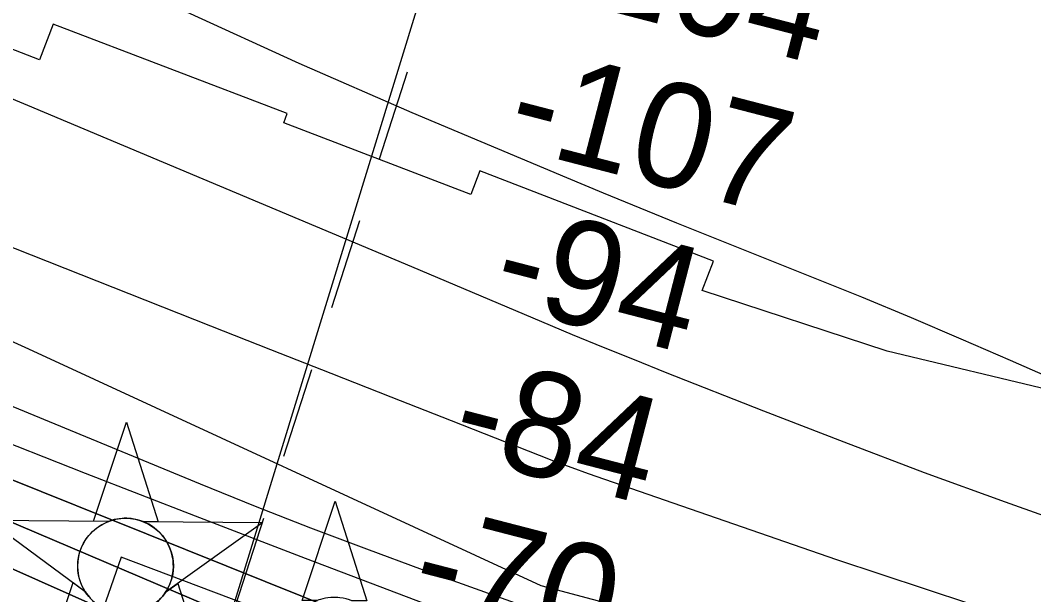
# Model space of a CAD drawing. Extents: x 3704301 to 3742427, y 506229 to 532009.
# Drawn here: x 3711526 to 3712174, y 519691 to 520058 of the extents above; entities that cross this region are included whole.
import ezdxf

# ---------------------------------------------------------------- set-up
doc = ezdxf.new("R2010")
doc.units = 0
for name, color, linetype in [('V-CHAN-DOCK', 7, 'Continuous'), ('V-CHAN-NAID', 7, 'Continuous'), ('V-RIVR-FERY', 7, 'Continuous'), ('V-RIVR-RANG', 7, 'Continuous'), ('V-RRAP-RVMT', 7, 'Continuous'), ('V-TOPO-DPTH', 7, 'Continuous'), ('V-TOPO-MAJR', 7, 'Continuous'), ('V-TOPO-MINR', 7, 'Continuous')]:
    doc.layers.add(name, color=color, linetype=linetype)

msp = doc.modelspace()

# ---------------------------------------------------------------- linework, layer by layer
at = {"layer": 'V-CHAN-DOCK'}
msp.add_lwpolyline([(3711515.04, 519368.54), (3711566.75, 519501.75), (3711604.54, 519601.4), (3711628.9, 519664.5), (3711716.54, 519630.18), (3711731.47, 519661.74), (3711630.33, 519699.84), (3711590.26, 519714.93), (3711578.83, 519681.89), (3711604.86, 519674.45), (3711555.14, 519545.25), (3711539.73, 519504.68), (3711491, 519376.99), (3711503.51, 519372.59), (3711515.04, 519368.54)], dxfattribs=at)
at = {"layer": 'V-CHAN-NAID'}
for points in [[(3711582.29, 519737.82), (3711572.7, 519737.89), (3711593.83, 519801.37), (3711614.05, 519737.59), (3711604.47, 519737.66), (3711602.89, 519738.24), (3711600.79, 519738.86), (3711598.75, 519739.31), (3711596.72, 519739.62), (3711595.55, 519739.73), (3711594.02, 519739.81), (3711592.29, 519739.81), (3711590.93, 519739.74), (3711589.02, 519739.54), (3711587.65, 519739.32), (3711585.87, 519738.94), (3711584.34, 519738.52), (3711583.31, 519738.19)], [(3711715.68, 519687.25), (3711706.09, 519687.32), (3711727.21, 519750.81), (3711747.44, 519687.03), (3711737.85, 519687.1), (3711736.27, 519687.67), (3711734.18, 519688.29), (3711732.14, 519688.75), (3711730.1, 519689.05), (3711728.94, 519689.17), (3711727.4, 519689.25), (3711725.68, 519689.25), (3711724.31, 519689.18), (3711722.4, 519688.98), (3711721.04, 519688.76), (3711719.25, 519688.37), (3711717.72, 519687.95), (3711716.69, 519687.62)], [(3711582.29, 519737.82), (3711505.8, 519738.36), (3711567.36, 519692.96), (3711566.25, 519694.87), (3711565.44, 519696.5), (3711564.62, 519698.47), (3711563.92, 519700.52), (3711563.56, 519701.84), (3711563.19, 519703.47), (3711562.95, 519704.91), (3711562.76, 519706.51), (3711562.65, 519708.25), (3711562.64, 519709.83), (3711562.75, 519711.9), (3711562.93, 519713.52), (3711563.32, 519715.72), (3711563.8, 519717.65), (3711564.41, 519719.53), (3711565.06, 519721.21), (3711565.79, 519722.8), (3711566.6, 519724.34), (3711567.66, 519726.07), (3711568.7, 519727.54), (3711569.7, 519728.81), (3711570.7, 519729.96), (3711572.01, 519731.29), (3711573.06, 519732.26), (3711574.77, 519733.66), (3711575.99, 519734.53), (3711577.67, 519735.6), (3711579.4, 519736.54), (3711580.85, 519737.23)], [(3711604.47, 519737.66), (3711680.96, 519737.12), (3711618.75, 519692.6), (3711619.67, 519694.09), (3711620.64, 519695.93), (3711621.36, 519697.52), (3711622.1, 519699.47), (3711622.64, 519701.26), (3711623.04, 519702.9), (3711623.4, 519704.91), (3711623.59, 519706.48), (3711623.71, 519708.68), (3711623.68, 519710.75), (3711623.49, 519712.97), (3711623.23, 519714.73), (3711622.74, 519716.96), (3711622.1, 519719.1), (3711621.35, 519721.08), (3711620.7, 519722.52), (3711619.69, 519724.44), (3711618.63, 519726.16), (3711617.42, 519727.86), (3711616.16, 519729.4), (3711614.88, 519730.77), (3711613.25, 519732.3), (3711611.51, 519733.71), (3711609.83, 519734.89), (3711607.94, 519736.02), (3711606.47, 519736.78)], [(3711600.72, 519679.69), (3711538.52, 519635.17), (3711559.65, 519698.65), (3711567.36, 519692.96), (3711568, 519692), (3711569.38, 519690.14), (3711570.6, 519688.72), (3711572.06, 519687.22), (3711573.45, 519685.97), (3711574.9, 519684.81), (3711576.31, 519683.83), (3711577.98, 519682.79), (3711579.7, 519681.88), (3711581.49, 519681.07), (3711582.94, 519680.51), (3711584.56, 519679.98), (3711586.79, 519679.42), (3711588.32, 519679.13), (3711590.35, 519678.87), (3711591.88, 519678.77), (3711593.75, 519678.75), (3711595.43, 519678.83), (3711597.14, 519679), (3711599.05, 519679.31)], [(3711618.75, 519692.6), (3711626.55, 519698.18), (3711646.77, 519634.4), (3711592.93, 519674.11), (3711600.72, 519679.69), (3711602.39, 519680.17), (3711604, 519680.73), (3711606.16, 519681.64), (3711607.9, 519682.52), (3711609.76, 519683.64), (3711611.5, 519684.85), (3711613.05, 519686.1), (3711614.34, 519687.26), (3711615.72, 519688.68), (3711616.93, 519690.09), (3711618.05, 519691.56)]]:
    msp.add_lwpolyline(points, close=True, dxfattribs=at)
msp.add_circle((3711593.18, 519709.28), 30.54, dxfattribs=at)
at = {"layer": 'V-RIVR-FERY'}
for points in [[(3711755.57, 519969.74), (3711773.47, 520025.23)], [(3711724.91, 519874.67), (3711742.8, 519930.15)], [(3711694.24, 519779.59), (3711712.14, 519835.07)], [(3711663.58, 519684.51), (3711681.47, 519740)]]:
    msp.add_lwpolyline(points, dxfattribs=at)
at = {"layer": 'V-RIVR-RANG'}
msp.add_line((3711538.86, 519283.05), (3711809.16, 520162.44), dxfattribs=at)
at = {"layer": 'V-RRAP-RVMT'}
for p, q in [((3711538.18, 520033.08), (3711414.03, 520080.5)), ((3711546.8, 520055.81), (3711538.18, 520033.08)), ((3711696.47, 519998.58), (3711546.8, 520055.81)), ((3711694.23, 519992.7), (3711696.47, 519998.58)), ((3711813.77, 519946.84), (3711694.23, 519992.7)), ((3711819.56, 519961.95), (3711813.77, 519946.84)), ((3711968.98, 519904.22), (3711819.56, 519961.95)), ((3711961.73, 519885.57), (3711968.98, 519904.22)), ((3712080.04, 519846.63), (3711961.73, 519885.57)), ((3712204.34, 519816.77), (3712080.04, 519846.63))]:
    msp.add_line(p, q, dxfattribs=at)
at = {"layer": 'V-TOPO-DPTH'}
for points in [[(3712985, 519357.78), (3712911.52, 519374.35), (3712837.85, 519390.1), (3712764.06, 519405.32), (3712687.32, 519420.7), (3712651.83, 519427.88), (3712616.36, 519435.15), (3712580.92, 519442.56), (3712545.49, 519450.05), (3711863.23, 519595.71), (3711858.33, 519596.82), (3711853.44, 519598.01), (3711848.59, 519599.34), (3711843.77, 519600.74), (3711838.98, 519602.28), (3711834.23, 519603.93), (3711829.54, 519605.72), (3711824.88, 519607.62), (3711402.36, 519787.49)], [(3711402.36, 519787.49), (3711824.88, 519607.62), (3711829.54, 519605.72), (3711834.23, 519603.93), (3711838.98, 519602.28), (3711843.77, 519600.74), (3711848.59, 519599.34), (3711853.44, 519598.01), (3711858.33, 519596.82), (3711863.23, 519595.71), (3712545.49, 519450.05), (3712580.92, 519442.56), (3712616.36, 519435.15), (3712651.83, 519427.88), (3712687.32, 519420.7), (3712764.06, 519405.32), (3712837.85, 519390.1), (3712911.52, 519374.35), (3712985, 519357.78)], [(3713061.32, 519371.89), (3712672.7, 519443.84), (3712646.46, 519448.79), (3712620.26, 519453.89), (3712594.09, 519459.17), (3712567.95, 519464.59), (3712147.13, 519553.49), (3712095.8, 519564.98), (3712044.68, 519577.29), (3711993.87, 519590.83), (3711943.27, 519605.18), (3711903.62, 519616.95), (3711873.15, 519626.46), (3711842.87, 519636.54), (3711812.88, 519647.46), (3711783.09, 519658.95), (3711606.49, 519729.91), (3711516.37, 519766.09)], [(3713061.32, 519371.89), (3712672.7, 519443.84), (3712646.46, 519448.79), (3712620.26, 519453.89), (3712594.09, 519459.17), (3712567.95, 519464.59), (3712147.13, 519553.49), (3712095.8, 519564.98), (3712044.68, 519577.29), (3711993.87, 519590.83), (3711943.27, 519605.18), (3711903.62, 519616.95), (3711873.15, 519626.46), (3711842.87, 519636.54), (3711812.88, 519647.46), (3711783.09, 519658.95), (3711606.49, 519729.91), (3711516.37, 519766.09)], [(3712431.36, 519451.15), (3711841.92, 519585.85), (3711836.07, 519587.27), (3711830.25, 519588.79), (3711824.47, 519590.47), (3711818.71, 519592.25), (3711752.5, 519613.71), (3711713.89, 519626.9), (3711675.59, 519640.9), (3711637.75, 519656.1), (3711600.22, 519672.11), (3711494.34, 519719.27)], [(3711494.34, 519719.27), (3711600.22, 519672.11), (3711637.75, 519656.1), (3711675.59, 519640.9), (3711713.89, 519626.9), (3711752.5, 519613.71), (3711818.71, 519592.25), (3711824.47, 519590.47), (3711830.25, 519588.79), (3711836.07, 519587.27), (3711841.92, 519585.85), (3712431.36, 519451.15)]]:
    msp.add_lwpolyline(points, dxfattribs=at)
at = {"layer": 'V-TOPO-MAJR'}
for points in [[(3711632.08, 520063.65), (3711703.87, 520030.97), (3711776.2, 519999.42), (3711874.91, 519957.78), (3711898.32, 519947.99), (3711921.76, 519938.29), (3711945.27, 519928.74), (3711968.81, 519919.28), (3712031.55, 519894.28), (3712063.47, 519881.35), (3712095.3, 519868.19), (3712126.98, 519854.68), (3712158.56, 519840.93), (3712190.1, 519827.1)], [(3711497.11, 519796.45), (3711567.27, 519768.72), (3711637.6, 519741.42), (3711708.04, 519714.39), (3711814.15, 519674.05), (3711831.69, 519667.63), (3711849.33, 519661.51), (3711867.12, 519655.83), (3711885.01, 519650.45), (3712033.79, 519607.7), (3712126.39, 519582.17), (3712219.33, 519558), (3712312.77, 519535.85), (3712406.54, 519515.04), (3712587.05, 519477.05), (3712605.29, 519473.32), (3712623.55, 519469.73), (3712641.86, 519466.34), (3712660.19, 519463.1), (3713384.85, 519339.14)]]:
    msp.add_lwpolyline(points, dxfattribs=at)
at = {"layer": 'V-TOPO-MINR'}
for points in [[(3711206.12, 520139.69), (3711530.56, 520003.92), (3711591.9, 519978.22), (3711653.23, 519952.47), (3711714.54, 519926.66), (3711775.82, 519900.82), (3711859, 519865.69), (3711878.71, 519857.45), (3711898.46, 519849.3), (3711918.27, 519841.28), (3711938.11, 519833.35), (3712000.82, 519808.56), (3712052.16, 519788.62), (3712103.67, 519769.12), (3712155.41, 519750.26), (3712207.31, 519731.83)], [(3711117.15, 520073.11), (3711647.36, 519862.99), (3711685.81, 519847.77), (3711724.27, 519832.58), (3711762.75, 519817.42), (3711801.23, 519802.29), (3711857.44, 519780.23), (3711867.85, 519776.22), (3711878.3, 519772.29), (3711888.79, 519768.48), (3711899.31, 519764.77), (3712047.51, 519713.44), (3712132.51, 519685.35), (3712218, 519658.88), (3712304.2, 519634.85), (3712390.87, 519612.44), (3712588.94, 519564.23), (3712614.87, 519558.37), (3712640.9, 519553.11), (3712667.09, 519548.72), (3712693.4, 519544.92), (3713083.36, 519495.26)], [(3711228.77, 519931.94), (3711640.77, 519761.92), (3711676.06, 519747.63), (3711711.47, 519733.67), (3711747.07, 519720.19), (3711782.8, 519707.04), (3711839.14, 519686.72), (3711846.82, 519684.05), (3711854.53, 519681.5), (3711862.29, 519679.12), (3711870.1, 519676.86), (3712258.31, 519569.23), (3712319.18, 519552.94), (3712380.22, 519537.39), (3712441.54, 519522.93), (3712503.04, 519509.22), (3712603.37, 519487.78), (3712614.85, 519485.41), (3712626.35, 519483.16), (3712637.88, 519481.07), (3712649.44, 519479.1), (3712845.2, 519447.14), (3712954.72, 519429.67)], [(3711459.26, 519880.86), (3711531.19, 519848.14), (3711858.55, 519696.93), (3712481.95, 519530.69), (3712506.33, 519524.37), (3712530.77, 519518.29), (3712555.29, 519512.55), (3712579.87, 519507.04), (3712619.68, 519498.42), (3712624.4, 519497.44), (3712629.14, 519496.51), (3712633.89, 519495.67), (3712638.65, 519494.87), (3712711.18, 519483.42), (3712752.27, 519477.28), (3712793.4, 519471.59), (3712834.63, 519466.58), (3712875.92, 519462.01), (3713541.72, 519393.89)], [(3711402.36, 519787.49), (3711824.88, 519607.62), (3711829.54, 519605.72), (3711834.23, 519603.93), (3711838.98, 519602.28), (3711843.77, 519600.74), (3711848.59, 519599.34), (3711853.44, 519598.01), (3711858.33, 519596.82), (3711863.23, 519595.71), (3712545.49, 519450.05), (3712580.92, 519442.56), (3712616.36, 519435.15), (3712651.83, 519427.88), (3712687.32, 519420.7), (3712764.06, 519405.32), (3712837.85, 519390.1), (3712911.52, 519374.35), (3712985, 519357.78)], [(3711516.37, 519766.09), (3711606.49, 519729.91), (3711783.09, 519658.95), (3711812.88, 519647.46), (3711842.87, 519636.54), (3711873.15, 519626.46), (3711903.62, 519616.95), (3711943.27, 519605.18), (3711993.87, 519590.83), (3712044.68, 519577.29), (3712095.8, 519564.98), (3712147.13, 519553.49), (3712567.95, 519464.59), (3712594.09, 519459.17), (3712620.26, 519453.89), (3712646.46, 519448.79), (3712672.7, 519443.84), (3713061.32, 519371.89)], [(3711494.34, 519719.27), (3711600.22, 519672.11), (3711637.75, 519656.1), (3711675.59, 519640.9), (3711713.89, 519626.9), (3711752.5, 519613.71), (3711818.71, 519592.25), (3711824.47, 519590.47), (3711830.25, 519588.79), (3711836.07, 519587.27), (3711841.92, 519585.85), (3712431.36, 519451.15)]]:
    msp.add_lwpolyline(points, dxfattribs=at)

# ---------------------------------------------------------------- texts
at = {"layer": 'V-RIVR-RANG'}
for s, p in [('-104', (3711860.02, 520075.15)), ('-107', (3711834.44, 519978.47)), ('-94', (3711825.21, 519877.57)), ('-84', (3711798.86, 519781.09)), ('-70', (3711773.03, 519684.48))]:
    msp.add_text(s, height=67, rotation=345.47339, dxfattribs=at).set_placement(p)

doc.saveas('drawing.dxf')
